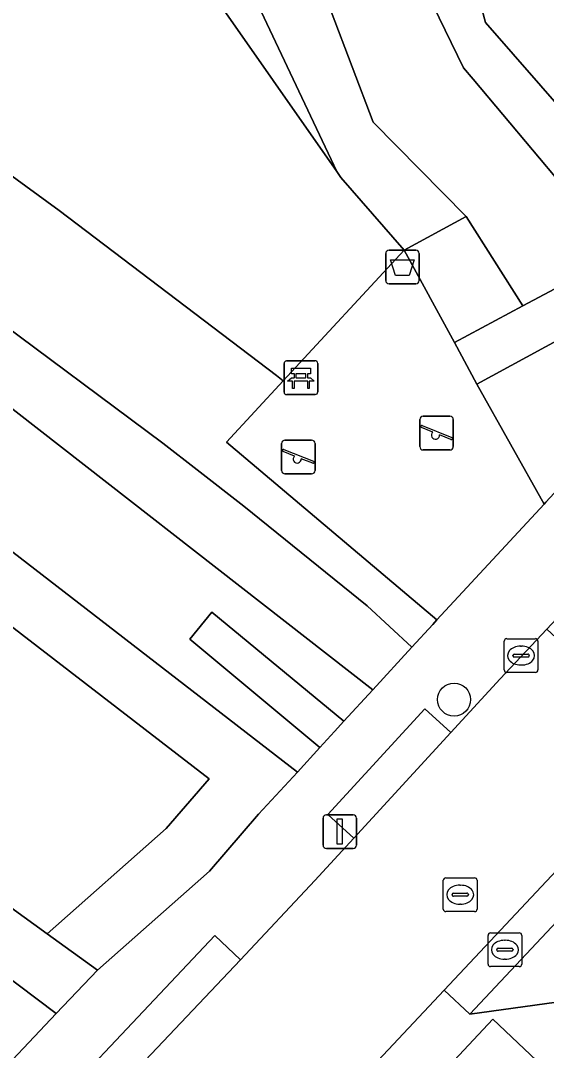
# Model space of a CAD drawing. Extents: x 158472 to 159562, y 388525 to 389606.
# Drawn here: x 159145.35 to 159160.92, y 389307.85 to 389338.37 of the extents above; entities that cross this region are included whole.
import ezdxf

# ---------------------------------------------------------------- set-up
doc = ezdxf.new("R2010")
doc.units = 0
for name, color, linetype in [('IMGEO_Afvalbak', 7, 'Continuous'), ('IMGEO_Bank', 7, 'Continuous'), ('IMGEO_Boom', 7, 'Continuous'), ('IMGEO_Brandkraan', 7, 'Continuous'), ('IMGEO_Erf', 7, 'Continuous'), ('IMGEO_Fietspad_gesloten', 7, 'Continuous'), ('IMGEO_Groenvoorziening', 7, 'Continuous'), ('IMGEO_Kolk', 7, 'Continuous'), ('IMGEO_Lichtmast', 7, 'Continuous'), ('IMGEO_Rijbaan_lokaal_open', 7, 'Continuous'), ('IMGEO_Rioolput', 7, 'Continuous'), ('IMGEO_Speelvoorziening', 7, 'Continuous'), ('IMGEO_Terreindeel_zand', 7, 'Continuous'), ('IMGEO_Verkeerseiland_open', 7, 'Continuous'), ('IMGEO_Voetpad_open', 7, 'Continuous'), ('IMGEO_Waterloop', 7, 'Continuous')]:
    doc.layers.add(name, color=color, linetype=linetype)

msp = doc.modelspace()

# ---------------------------------------------------------------- linework, layer by layer
at = {"layer": 'IMGEO_Afvalbak'}
for p, q in [((159156.262, 389331.568), (159157.052, 389331.568)), ((159157.052, 389331.568), (159156.262, 389331.568)), ((159156.162, 389330.668), (159156.162, 389331.468)), ((159156.162, 389331.468), (159156.162, 389330.668)), ((159157.152, 389331.468), (159157.152, 389330.668)), ((159157.152, 389330.668), (159157.152, 389331.468)), ((159157.052, 389330.568), (159156.262, 389330.568)), ((159156.262, 389330.568), (159157.052, 389330.568))]:
    msp.add_line(p, q, dxfattribs=at)
msp.add_lwpolyline([(159156.305, 389331.282), (159157.009, 389331.282), (159156.86, 389330.812), (159156.454, 389330.812), (159156.305, 389331.282)], dxfattribs=at)
for centre, start, end in [((159156.262, 389331.468), 90, 180), ((159156.262, 389331.468), 90, 180), ((159157.052, 389331.468), 0, 90), ((159157.052, 389331.468), 360, 90), ((159156.262, 389330.668), 180, 270), ((159156.262, 389330.668), 180, 270), ((159157.052, 389330.668), 270, 0), ((159157.052, 389330.668), 270, 0)]:
    msp.add_arc(centre, 0.1, start, end, dxfattribs=at)
at = {"layer": 'IMGEO_Bank'}
for p, q in [((159153.15, 389327.361), (159153.15, 389328.202)), ((159153.15, 389328.202), (159153.15, 389327.361)), ((159153.225, 389328.286), (159154.066, 389328.286)), ((159154.066, 389328.286), (159153.225, 389328.286)), ((159154.15, 389328.211), (159154.15, 389327.37)), ((159154.15, 389327.37), (159154.15, 389328.211)), ((159153.459, 389327.792), (159153.459, 389327.898)), ((159153.503, 389327.898), (159153.503, 389327.792)), ((159153.791, 389327.904), (159153.509, 389327.904)), ((159153.797, 389327.792), (159153.797, 389327.898)), ((159153.841, 389327.898), (159153.841, 389327.792)), ((159153.847, 389327.684), (159153.454, 389327.684)), ((159153.509, 389327.786), (159153.791, 389327.786)), ((159154.075, 389327.286), (159153.234, 389327.286)), ((159153.234, 389327.286), (159154.075, 389327.286))]:
    msp.add_line(p, q, dxfattribs=at)
for points in [[(159153.453, 389327.904), (159153.367, 389327.904), (159153.367, 389328.065), (159153.93, 389328.065), (159153.93, 389327.904), (159153.847, 389327.904)], [(159153.397, 389327.684), (159153.255, 389327.684), (159153.367, 389327.786), (159153.453, 389327.786)], [(159153.447, 389327.677), (159153.447, 389327.47), (159153.404, 389327.47), (159153.404, 389327.677)], [(159153.847, 389327.786), (159153.93, 389327.786), (159154.042, 389327.684), (159153.903, 389327.684)], [(159153.897, 389327.677), (159153.897, 389327.47), (159153.853, 389327.47), (159153.853, 389327.677)]]:
    msp.add_lwpolyline(points, dxfattribs=at)
for centre, radius, start, end in [((159153.228, 389328.208), 0.0779, 92.4484, 184.2845), ((159153.228, 389328.208), 0.0779, 92.4484, 184.2845), ((159154.072, 389328.208), 0.0779, 2.4484, 94.2845), ((159154.072, 389328.208), 0.0779, 2.4484, 94.2845), ((159153.452, 389327.897), 0.00671, 2.8957, 87.1043), ((159153.509, 389327.897), 0.00671, 92.8957, 177.1043), ((159153.791, 389327.897), 0.00671, 2.8957, 87.1043), ((159153.848, 389327.897), 0.00671, 92.8957, 177.1043), ((159153.397, 389327.677), 0.00671, 2.8957, 87.1043), ((159153.454, 389327.677), 0.00671, 92.8957, 177.1043), ((159153.452, 389327.793), 0.00671, 272.8957, 357.1043), ((159153.509, 389327.793), 0.00671, 182.8957, 267.1043), ((159153.791, 389327.793), 0.00671, 272.8957, 357.1043), ((159153.848, 389327.793), 0.00671, 182.8957, 267.1043), ((159153.846, 389327.677), 0.00671, 2.8957, 87.1043), ((159153.903, 389327.677), 0.00671, 92.8957, 177.1043), ((159153.228, 389327.364), 0.0779, 182.4484, 274.2845), ((159153.228, 389327.364), 0.0779, 182.4484, 274.2845), ((159154.072, 389327.364), 0.0779, 272.4484, 4.2845), ((159154.072, 389327.364), 0.0779, 272.4484, 4.2845)]:
    msp.add_arc(centre, radius, start, end, dxfattribs=at)
at = {"layer": 'IMGEO_Boom'}
msp.add_circle((159158.185, 389318.244), 0.489, dxfattribs=at)
at = {"layer": 'IMGEO_Brandkraan'}
for p, q in [((159159.192, 389310.406), (159159.192, 389311.258)), ((159159.267, 389311.332), (159160.119, 389311.332)), ((159159.68, 389311.112), (159159.705, 389311.112)), ((159160.193, 389311.258), (159160.193, 389310.406)), ((159159.451, 389310.826), (159159.451, 389310.838)), ((159159.889, 389310.789), (159159.491, 389310.789)), ((159159.494, 389310.875), (159159.892, 389310.875)), ((159159.935, 389310.838), (159159.935, 389310.826)), ((159159.703, 389310.552), (159159.678, 389310.552)), ((159160.119, 389310.332), (159159.267, 389310.332))]:
    msp.add_line(p, q, dxfattribs=at)
for points in [[(159159.192, 389310.406), (159159.192, 389311.258)], [(159159.267, 389311.332), (159160.119, 389311.332)], [(159160.193, 389311.258), (159160.193, 389310.406)], [(159160.119, 389310.332), (159159.267, 389310.332)]]:
    msp.add_lwpolyline(points, dxfattribs=at)
for centre, radius, start, end in [((159159.269, 389311.256), 0.0765, 91.552, 178.448), ((159159.269, 389311.256), 0.0765, 91.552, 178.448), ((159160.117, 389311.256), 0.0765, 1.552, 88.448), ((159160.117, 389311.256), 0.0765, 1.552, 88.448), ((159159.491, 389310.835), 0.0403, 85.8775, 175.7526), ((159159.488, 389310.825), 0.0366, 178.938, 274.7102), ((159159.892, 389310.832), 0.043, 264.8664, 352.4533), ((159159.896, 389310.837), 0.0386, 1.7309, 96.639), ((159159.269, 389310.408), 0.0765, 181.552, 268.448), ((159159.269, 389310.408), 0.0765, 181.552, 268.448), ((159160.117, 389310.408), 0.0765, 271.552, 358.448), ((159160.117, 389310.408), 0.0765, 271.552, 358.448)]:
    msp.add_arc(centre, radius, start, end, dxfattribs=at)
for centre, major_axis, ratio, start_param, end_param in [((159159.679, 389310.832), (-0.387, 0.002), 0.722429, 4.712389, 7.853982), ((159159.704, 389310.832), (-0.39, 0.002), 0.717154, 1.570796, 4.712389)]:
    msp.add_ellipse(centre, major_axis=major_axis, ratio=ratio, start_param=start_param, end_param=end_param, dxfattribs=at)
at = {"layer": 'IMGEO_Erf'}
for points in [[(159148.251, 389378.836), (159148.469, 389377.935), (159148.726, 389377.026), (159149.003, 389376.114), (159151.516, 389376.83), (159150.07, 389381.78), (159152.515, 389382.434), (159153.847, 389377.453), (159154.172, 389376.238), (159152.966, 389375.916), (159153.353, 389374.469), (159152.228, 389374.168), (159152.852, 389371.835), (159154.175, 389366.888), (159155.496, 389361.949), (159156.801, 389357.072), (159158.126, 389352.118), (159159.44, 389347.204), (159159.502, 389346.974), (159160.794, 389342.143), (159158.27, 389341.468), (159159.115, 389338.308), (159162.393, 389334.563)], [(159200.934, 389269.362), (159159.334, 389308.772), (159150.309, 389299.121), (159151.039, 389298.437), (159156.239, 389303.992), (159160.458, 389300.042), (159164.611, 389296.154)]]:
    msp.add_lwpolyline(points, dxfattribs=at)
at = {"layer": 'IMGEO_Fietspad_gesloten'}
msp.add_lwpolyline([(159081.056, 389368.853), (159106.39, 389351.12), (159116.115, 389344.018), (159124.177, 389338.131), (159142.095, 389324.945), (159143.278, 389324.031), (159153.546, 389316.098), (159154.212, 389316.829), (159150.359, 389320.034), (159151.015, 389320.833), (159154.919, 389317.602), (159155.783, 389318.538), (159143.282, 389328.272), (159137.812, 389332.31), (159130.123, 389337.986), (159106.525, 389355.35), (159089.561, 389367.215)], dxfattribs=at)
at = {"layer": 'IMGEO_Groenvoorziening'}
for points in [[(159155.379, 389346.678), (159154.923, 389348.38), (159154.867, 389348.59), (159153.567, 389348.119), (159152.084, 389345.259), (159152.057, 389345.208), (159155.794, 389335.358), (159158.545, 389332.564), (159160.222, 389329.913), (159162.607, 389331.18), (159161.335, 389333.453), (159161.387, 389333.49), (159158.751, 389336.634), (159158.469, 389336.971), (159157.376, 389339.216)], [(159150.252, 389343.201), (159148.989, 389342.095), (159154.713, 389333.897), (159150.741, 389342.303)], [(159148.989, 389342.095), (159142.023, 389335.997), (159146.49, 389332.739), (159152.928, 389327.854), (159153.127, 389327.697), (159156.704, 389331.566), (159154.834, 389333.723), (159154.713, 389333.897)], [(159146.49, 389332.739), (159142.023, 389335.997), (159139.172, 389333.501), (159144.332, 389329.734), (159149.563, 389325.844), (159150.575, 389325.054), (159151.957, 389323.974), (159155.613, 389321.026), (159156.933, 389319.795), (159157.553, 389320.472), (159157.68, 389320.609), (159151.446, 389325.879), (159153.127, 389327.697), (159152.928, 389327.854)], [(159144.332, 389329.734), (159139.172, 389333.501), (159137.812, 389332.31), (159143.282, 389328.272), (159155.783, 389318.538), (159156.933, 389319.795), (159155.613, 389321.026), (159151.957, 389323.974), (159150.575, 389325.054), (159149.563, 389325.844)], [(159164.55, 389328.029), (159163.606, 389329.659), (159163.461, 389329.91), (159163.378, 389330.054), (159158.857, 389327.591), (159160.855, 389324.039), (159160.907, 389324.095)], [(159152.398, 389314.847), (159153.546, 389316.098), (159143.278, 389324.031), (159142.178, 389322.648), (159150.929, 389315.899), (159149.663, 389314.423), (159146.135, 389311.304), (159147.629, 389310.223), (159150.948, 389313.157)], [(159146.135, 389311.304), (159149.663, 389314.423), (159150.929, 389315.899), (159142.178, 389322.648), (159140.981, 389320.678), (159139.804, 389318.742), (159140.577, 389318.181), (159140.176, 389315.616)]]:
    msp.add_lwpolyline(points, close=True, dxfattribs=at)
at = {"layer": 'IMGEO_Kolk'}
for p, q in [((159159.671, 389319.125), (159159.671, 389319.977)), ((159159.746, 389320.051), (159160.598, 389320.051)), ((159160.672, 389319.977), (159160.672, 389319.125)), ((159160.159, 389319.831), (159160.184, 389319.831)), ((159159.93, 389319.545), (159159.93, 389319.557)), ((159160.368, 389319.508), (159159.97, 389319.508)), ((159159.973, 389319.594), (159160.371, 389319.594)), ((159160.414, 389319.557), (159160.414, 389319.545)), ((159160.598, 389319.051), (159159.746, 389319.051)), ((159160.182, 389319.271), (159160.157, 389319.271))]:
    msp.add_line(p, q, dxfattribs=at)
for points in [[(159159.671, 389319.125), (159159.671, 389319.977)], [(159159.746, 389320.051), (159160.598, 389320.051)], [(159160.672, 389319.977), (159160.672, 389319.125)], [(159160.598, 389319.051), (159159.746, 389319.051)]]:
    msp.add_lwpolyline(points, dxfattribs=at)
for centre, radius, start, end in [((159159.748, 389319.975), 0.0765, 91.552, 178.448), ((159159.748, 389319.975), 0.0765, 91.552, 178.448), ((159160.596, 389319.975), 0.0765, 1.552, 88.448), ((159160.596, 389319.975), 0.0765, 1.552, 88.448), ((159159.97, 389319.554), 0.0403, 85.8775, 175.7526), ((159159.967, 389319.544), 0.0366, 178.938, 274.7102), ((159160.371, 389319.551), 0.043, 264.8664, 352.4533), ((159160.375, 389319.556), 0.0386, 1.7309, 96.639), ((159159.748, 389319.127), 0.0765, 181.552, 268.448), ((159159.748, 389319.127), 0.0765, 181.552, 268.448), ((159160.596, 389319.127), 0.0765, 271.552, 358.448), ((159160.596, 389319.127), 0.0765, 271.552, 358.448)]:
    msp.add_arc(centre, radius, start, end, dxfattribs=at)
for centre, major_axis, ratio, start_param, end_param in [((159160.158, 389319.551), (-0.387, 0.002), 0.722429, 4.712389, 7.853982), ((159160.183, 389319.551), (-0.39, 0.002), 0.717154, 1.570796, 4.712389)]:
    msp.add_ellipse(centre, major_axis=major_axis, ratio=ratio, start_param=start_param, end_param=end_param, dxfattribs=at)
at = {"layer": 'IMGEO_Lichtmast'}
for p, q in [((159154.406, 389314.833), (159155.196, 389314.833)), ((159155.196, 389314.833), (159154.406, 389314.833)), ((159154.306, 389313.933), (159154.306, 389314.733)), ((159154.306, 389314.733), (159154.306, 389313.933)), ((159155.296, 389314.733), (159155.296, 389313.933)), ((159155.296, 389313.933), (159155.296, 389314.733)), ((159155.196, 389313.833), (159154.406, 389313.833)), ((159154.406, 389313.833), (159155.196, 389313.833))]:
    msp.add_line(p, q, dxfattribs=at)
msp.add_lwpolyline([(159154.726, 389314.708), (159154.876, 389314.708), (159154.876, 389313.958), (159154.726, 389313.958), (159154.726, 389314.708)], dxfattribs=at)
for centre, start, end in [((159154.406, 389314.733), 90, 180), ((159154.406, 389314.733), 90, 180), ((159155.196, 389314.733), 0, 90), ((159155.196, 389314.733), 360, 90), ((159154.406, 389313.933), 180, 270), ((159154.406, 389313.933), 180, 270), ((159155.196, 389313.933), 270, 0), ((159155.196, 389313.933), 270, 0)]:
    msp.add_arc(centre, 0.1, start, end, dxfattribs=at)
at = {"layer": 'IMGEO_Rijbaan_lokaal_open'}
msp.add_lwpolyline([(159144.292, 389306.713), (159146.399, 389308.944), (159143.581, 389311.064), (159139.412, 389314.077), (159133.012, 389318.593), (159127.134, 389322.506), (159121.25, 389326.204), (159117.16, 389328.692), (159110.614, 389332.504), (159106.212, 389334.884), (159103.765, 389336.207), (159103.555, 389336.199)], dxfattribs=at)
msp.add_lwpolyline([(159145.159, 389303.449), (159128.427, 389285.558), (159132.078, 389282.13), (159135.89, 389286.192), (159139.53, 389290.069), (159141.59, 389292.264), (159157.891, 389309.631), (159162.139, 389314.155), (159164.676, 389316.857), (159160.931, 389320.335), (159159.549, 389318.858), (159158.091, 389317.27), (159155.216, 389314.137), (159154.066, 389312.884), (159151.857, 389310.536)], close=True, dxfattribs=at)
at = {"layer": 'IMGEO_Rioolput'}
for p, q in [((159157.943, 389312.964), (159158.795, 389312.964)), ((159157.868, 389312.038), (159157.868, 389312.89)), ((159158.356, 389312.744), (159158.381, 389312.744)), ((159158.869, 389312.89), (159158.869, 389312.038)), ((159158.127, 389312.458), (159158.127, 389312.47)), ((159158.565, 389312.421), (159158.167, 389312.421)), ((159158.17, 389312.507), (159158.568, 389312.507)), ((159158.611, 389312.47), (159158.611, 389312.458)), ((159158.379, 389312.184), (159158.354, 389312.184)), ((159158.795, 389311.964), (159157.943, 389311.964))]:
    msp.add_line(p, q, dxfattribs=at)
for points in [[(159157.943, 389312.964), (159158.795, 389312.964)], [(159157.868, 389312.038), (159157.868, 389312.89)], [(159158.869, 389312.89), (159158.869, 389312.038)], [(159158.795, 389311.964), (159157.943, 389311.964)]]:
    msp.add_lwpolyline(points, dxfattribs=at)
for centre, radius, start, end in [((159157.945, 389312.888), 0.0765, 91.552, 178.448), ((159157.945, 389312.888), 0.0765, 91.552, 178.448), ((159158.793, 389312.888), 0.0765, 1.552, 88.448), ((159158.793, 389312.888), 0.0765, 1.552, 88.448), ((159158.167, 389312.467), 0.0403, 85.8775, 175.7526), ((159158.164, 389312.457), 0.0366, 178.938, 274.7102), ((159158.568, 389312.464), 0.043, 264.8664, 352.4533), ((159158.572, 389312.469), 0.0386, 1.7309, 96.639), ((159157.945, 389312.04), 0.0765, 181.552, 268.448), ((159157.945, 389312.04), 0.0765, 181.552, 268.448), ((159158.793, 389312.04), 0.0765, 271.552, 358.448), ((159158.793, 389312.04), 0.0765, 271.552, 358.448)]:
    msp.add_arc(centre, radius, start, end, dxfattribs=at)
for centre, major_axis, ratio, start_param, end_param in [((159158.355, 389312.464), (-0.387, 0.002), 0.722429, 4.712389, 7.853982), ((159158.38, 389312.464), (-0.39, 0.002), 0.717154, 1.570796, 4.712389)]:
    msp.add_ellipse(centre, major_axis=major_axis, ratio=ratio, start_param=start_param, end_param=end_param, dxfattribs=at)
at = {"layer": 'IMGEO_Speelvoorziening'}
for p, q in [((159157.174, 389325.743), (159157.174, 389326.543)), ((159157.174, 389326.543), (159157.174, 389325.743)), ((159157.243, 389326.368), (159158.119, 389326.015)), ((159157.274, 389326.643), (159158.064, 389326.643)), ((159158.064, 389326.643), (159157.274, 389326.643)), ((159158.164, 389326.543), (159158.164, 389325.743)), ((159158.164, 389325.743), (159158.164, 389326.543)), ((159157.557, 389326.171), (159157.218, 389326.308)), ((159158.095, 389325.955), (159157.755, 389326.092)), ((159153.079, 389325.037), (159153.079, 389325.837)), ((159153.079, 389325.837), (159153.079, 389325.037)), ((159153.179, 389325.937), (159153.969, 389325.937)), ((159153.969, 389325.937), (159153.179, 389325.937)), ((159154.069, 389325.837), (159154.069, 389325.037)), ((159154.069, 389325.037), (159154.069, 389325.837)), ((159153.462, 389325.465), (159153.123, 389325.602)), ((159153.148, 389325.662), (159154.024, 389325.309)), ((159158.064, 389325.643), (159157.274, 389325.643)), ((159157.274, 389325.643), (159158.064, 389325.643)), ((159154, 389325.249), (159153.66, 389325.386)), ((159153.969, 389324.937), (159153.179, 389324.937)), ((159153.179, 389324.937), (159153.969, 389324.937))]:
    msp.add_line(p, q, dxfattribs=at)
for centre, radius, start, end in [((159157.274, 389326.543), 0.1, 90, 180), ((159157.274, 389326.543), 0.1, 90, 180), ((159157.231, 389326.338), 0.0327, 68.078, 248.078), ((159158.064, 389326.543), 0.1, 0, 90), ((159158.064, 389326.543), 0.1, 360, 90), ((159157.636, 389326.081), 0.12, 130.9928, 5.1632), ((159153.179, 389325.837), 0.1, 90, 180), ((159153.179, 389325.837), 0.1, 90, 180), ((159153.969, 389325.837), 0.1, 0, 90), ((159153.969, 389325.837), 0.1, 360, 90), ((159157.274, 389325.743), 0.1, 180, 270), ((159157.274, 389325.743), 0.1, 180, 270), ((159158.064, 389325.743), 0.1, 270, 0), ((159158.064, 389325.743), 0.1, 270, 0), ((159158.107, 389325.985), 0.0327, 248.078, 68.078), ((159153.136, 389325.632), 0.0327, 68.078, 248.078), ((159153.541, 389325.375), 0.12, 130.9928, 5.1632), ((159154.012, 389325.279), 0.0327, 248.078, 68.078), ((159153.179, 389325.037), 0.1, 180, 270), ((159153.179, 389325.037), 0.1, 180, 270), ((159153.969, 389325.037), 0.1, 270, 0), ((159153.969, 389325.037), 0.1, 270, 0)]:
    msp.add_arc(centre, radius, start, end, dxfattribs=at)
at = {"layer": 'IMGEO_Terreindeel_zand'}
msp.add_lwpolyline([(159158.857, 389327.591), (159158.198, 389328.827), (159156.704, 389331.566), (159153.127, 389327.697), (159151.446, 389325.879), (159157.68, 389320.609), (159160.855, 389324.039)], close=True, dxfattribs=at)
at = {"layer": 'IMGEO_Verkeerseiland_open'}
msp.add_lwpolyline([(159154.212, 389316.829), (159154.643, 389317.302), (159154.919, 389317.602), (159151.015, 389320.833), (159150.359, 389320.034)], close=True, dxfattribs=at)
at = {"layer": 'IMGEO_Voetpad_open'}
for points in [[(159146.619, 389380.843), (159146.636, 389380.103), (159148.283, 389373.134), (159152.42, 389357.709), (159154.867, 389348.59), (159154.923, 389348.38), (159155.379, 389346.678), (159157.376, 389339.216), (159158.469, 389336.971), (159158.751, 389336.634), (159161.387, 389333.49), (159161.887, 389334.023), (159162.393, 389334.563), (159159.115, 389338.308), (159158.27, 389341.468)], [(159067.817, 389318.13), (159099.835, 389335.703), (159100.178, 389336.065), (159103.555, 389336.199), (159103.765, 389336.207), (159106.212, 389334.884), (159110.614, 389332.504), (159117.16, 389328.692), (159121.25, 389326.204), (159127.134, 389322.506), (159133.012, 389318.593), (159139.412, 389314.077), (159143.581, 389311.064), (159146.399, 389308.944), (159147.629, 389310.223), (159146.135, 389311.304), (159140.176, 389315.616)], [(159164.55, 389328.029), (159160.907, 389324.095), (159160.855, 389324.039), (159157.68, 389320.609), (159157.553, 389320.472), (159156.933, 389319.795), (159155.783, 389318.538), (159154.919, 389317.602), (159154.643, 389317.302), (159154.212, 389316.829), (159153.546, 389316.098), (159152.398, 389314.847), (159150.948, 389313.157), (159147.629, 389310.223), (159146.399, 389308.944), (159144.292, 389306.713), (159144.403, 389304.163), (159151.101, 389311.25), (159151.857, 389310.536), (159154.066, 389312.884)], [(159154.066, 389312.884), (159155.216, 389314.137), (159154.45, 389314.84), (159157.325, 389317.973), (159158.091, 389317.27), (159159.549, 389318.858), (159160.931, 389320.335), (159162.817, 389322.35), (159166.714, 389326.514)], [(159162.897, 389313.443), (159158.649, 389308.919), (159161.216, 389309.283)], [(159161.216, 389309.283), (159158.649, 389308.919), (159157.891, 389309.631), (159141.59, 389292.264), (159141.952, 389291.92), (159139.892, 389289.725), (159139.53, 389290.069), (159135.89, 389286.192), (159136.254, 389285.851), (159134.142, 389283.6), (159132.107, 389281.431), (159131.745, 389281.775), (159130.342, 389280.281), (159130.704, 389279.937), (159128.607, 389277.703), (159128.245, 389278.047), (159122.612, 389272.045), (159122.994, 389271.722), (159122.829, 389271.547)], [(159163.783, 389229.067), (159142.406, 389249.076), (159141.271, 389250.138), (159141.23, 389250.177), (159133.016, 389257.865), (159127.201, 389263.347), (159122.371, 389267.917), (159122.965, 389269.616), (159123.735, 389270.882), (159139.703, 389287.762), (159140.834, 389288.957), (159141.544, 389288.265), (159143.751, 389290.606), (159142.917, 389291.349), (159145.7, 389294.198), (159147.828, 389296.471), (159150.309, 389299.121), (159159.334, 389308.772), (159200.934, 389269.362)]]:
    msp.add_lwpolyline(points, dxfattribs=at)
for points in [[(159158.545, 389332.564), (159156.704, 389331.566), (159158.198, 389328.827), (159160.222, 389329.913)], [(159163.378, 389330.054), (159163.377, 389330.055), (159162.607, 389331.18), (159160.222, 389329.913), (159158.198, 389328.827), (159158.857, 389327.591)], [(159158.091, 389317.27), (159157.325, 389317.973), (159154.45, 389314.84), (159155.216, 389314.137)], [(159157.891, 389309.631), (159158.649, 389308.919), (159162.897, 389313.443), (159162.139, 389314.155)], [(159145.159, 389303.449), (159151.857, 389310.536), (159151.101, 389311.25), (159144.403, 389304.163)]]:
    msp.add_lwpolyline(points, close=True, dxfattribs=at)
at = {"layer": 'IMGEO_Waterloop'}
msp.add_lwpolyline([(159150.252, 389343.201), (159150.741, 389342.303), (159154.713, 389333.897), (159154.834, 389333.723), (159156.704, 389331.566), (159158.545, 389332.564), (159155.794, 389335.358), (159152.057, 389345.208), (159152.052, 389345.257), (159152.041, 389345.363), (159151.096, 389347.628), (159150.109, 389350.139), (159148.696, 389354.048), (159147.19, 389359.281), (159145.889, 389364.569)], dxfattribs=at)

doc.saveas('drawing.dxf')
